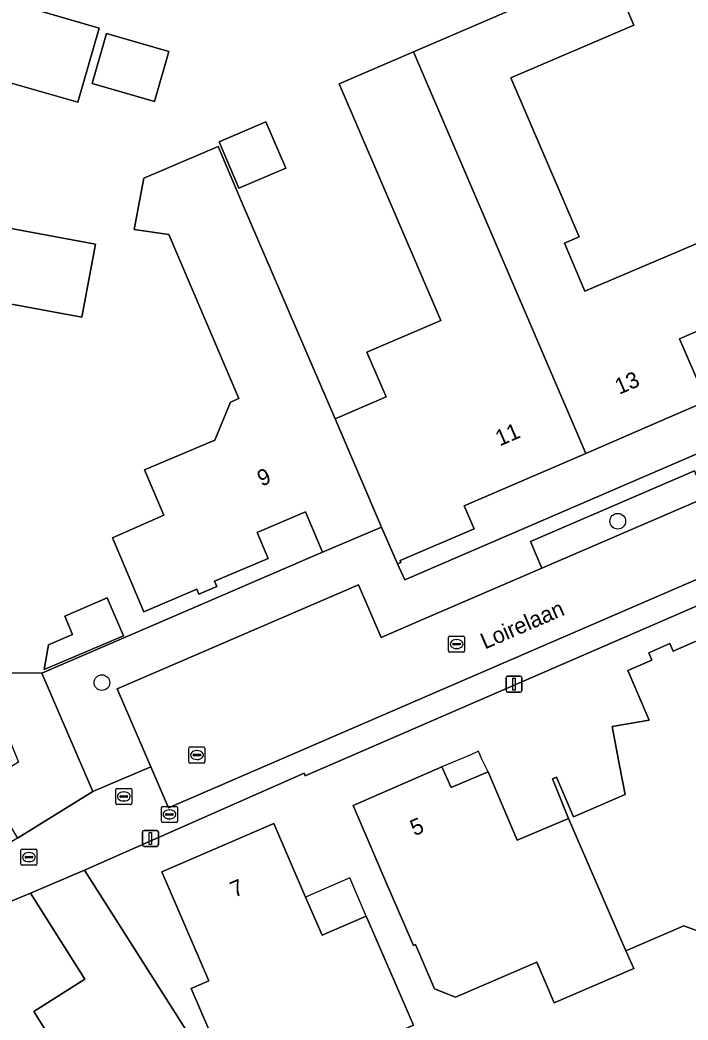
# Model space of a CAD drawing. Extents: x 157767 to 159172, y 387839 to 389425.
# Drawn here: x 158081 to 158122.6, y 388679.6 to 388741.9 of the extents above; entities that cross this region are included whole.
import ezdxf

# ---------------------------------------------------------------- set-up
doc = ezdxf.new("R2010")
doc.units = 0
for name, color, linetype in [('IMGEO_Boom', 7, 'Continuous'), ('IMGEO_Brandkraan', 7, 'Continuous'), ('IMGEO_Erf', 7, 'Continuous'), ('IMGEO_Kolk', 7, 'Continuous'), ('IMGEO_Lichtmast', 7, 'Continuous'), ('IMGEO_Openbare_ruimte_label', 7, 'Continuous'), ('IMGEO_Pand', 7, 'Continuous'), ('IMGEO_Pand_nummerreeks', 7, 'Continuous'), ('IMGEO_Pand_overbouw', 7, 'Continuous'), ('IMGEO_Parkeervlak_open', 7, 'Continuous'), ('IMGEO_Rijbaan_lokaal_open', 7, 'Continuous'), ('IMGEO_Rioolput', 7, 'Continuous'), ('IMGEO_Voetpad_open', 7, 'Continuous')]:
    doc.layers.add(name, color=color, linetype=linetype)

msp = doc.modelspace()

# ---------------------------------------------------------------- linework, layer by layer
at = {"layer": 'IMGEO_Boom'}
for centre in [(158118.262, 388710.655), (158086.105, 388700.597)]:
    msp.add_circle(centre, 0.489, dxfattribs=at)
at = {"layer": 'IMGEO_Brandkraan'}
for p, q in [((158089.813, 388691.961), (158089.813, 388692.813)), ((158089.888, 388692.887), (158090.74, 388692.887)), ((158090.072, 388692.381), (158090.072, 388692.393)), ((158090.115, 388692.43), (158090.513, 388692.43)), ((158090.301, 388692.667), (158090.326, 388692.667)), ((158090.556, 388692.393), (158090.556, 388692.381)), ((158090.814, 388692.813), (158090.814, 388691.961)), ((158090.74, 388691.887), (158089.888, 388691.887)), ((158090.51, 388692.344), (158090.112, 388692.344)), ((158090.324, 388692.107), (158090.299, 388692.107))]:
    msp.add_line(p, q, dxfattribs=at)
for points in [[(158089.813, 388691.961), (158089.813, 388692.813)], [(158089.888, 388692.887), (158090.74, 388692.887)], [(158090.814, 388692.813), (158090.814, 388691.961)], [(158090.74, 388691.887), (158089.888, 388691.887)]]:
    msp.add_lwpolyline(points, dxfattribs=at)
for centre, radius, start, end in [((158089.89, 388692.811), 0.0765, 91.55205, 178.44795), ((158089.89, 388692.811), 0.0765, 91.55205, 178.44795), ((158090.112, 388692.39), 0.0403, 85.87752, 175.75265), ((158090.109, 388692.38), 0.0366, 178.93798, 274.71019), ((158090.513, 388692.387), 0.043, 264.86636, 352.45326), ((158090.517, 388692.392), 0.0386, 1.73085, 96.63898), ((158090.738, 388692.811), 0.0765, 1.55205, 88.44795), ((158090.738, 388692.811), 0.0765, 1.55205, 88.44795), ((158089.89, 388691.963), 0.0765, 181.55205, 268.44795), ((158089.89, 388691.963), 0.0765, 181.55205, 268.44795), ((158090.738, 388691.963), 0.0765, 271.55205, 358.44795), ((158090.738, 388691.963), 0.0765, 271.55205, 358.44795)]:
    msp.add_arc(centre, radius, start, end, dxfattribs=at)
for centre, major_axis, ratio, start_param, end_param in [((158090.3, 388692.387), (-0.387, 0.002), 0.722429, 4.712389, 7.853982), ((158090.325, 388692.387), (-0.39, 0.002), 0.717154, 1.570796, 4.712389)]:
    msp.add_ellipse(centre, major_axis=major_axis, ratio=ratio, start_param=start_param, end_param=end_param, dxfattribs=at)
at = {"layer": 'IMGEO_Erf'}
for points in [[(158117.739, 388745.138), (158119.269, 388741.573), (158111.6, 388738.281), (158115.856, 388728.369), (158114.939, 388727.976), (158116.218, 388724.995), (158123.988, 388728.285), (158125.961, 388723.69), (158122.118, 388722.028), (158123.799, 388718.137), (158121.38, 388717.092), (158116.266, 388714.882), (158111.105, 388712.651), (158108.695, 388711.61), (158109.311, 388710.185), (158104.688, 388708.207), (158104.74, 388708.086), (158104.538, 388707.998), (158104.988, 388707.005), (158155.532, 388728.793), (158156.474, 388731.409), (158148.476, 388750)], [(158100.895, 388737.907), (158105.536, 388739.9), (158110.07, 388741.846), (158112.491, 388742.885)], [(158078.643, 388701.212), (158082.352, 388701.179), (158089.109, 388704.09), (158099.864, 388708.724), (158098.797, 388711.231), (158095.786, 388709.949), (158096.472, 388708.336), (158093.121, 388706.91), (158093.26, 388706.584), (158092.145, 388706.11), (158092.013, 388706.419), (158088.715, 388705.015), (158086.757, 388709.616), (158089.955, 388711.021), (158088.752, 388713.848), (158093.135, 388715.713), (158094.113, 388718.07), (158094.636, 388718.293), (158090.283, 388728.521), (158088.117, 388728.826), (158088.715, 388732.029), (158093.346, 388734), (158094.851, 388730.465), (158100.638, 388717.032), (158103.821, 388718.399), (158102.623, 388721.188), (158107.223, 388723.163), (158100.895, 388737.907)], [(158124.506, 388705.952), (158098.771, 388694.795), (158098.704, 388694.959), (158085.01, 388688.91), (158091.509, 388678.715)], [(158123.726, 388684.941), (158122.386, 388685.45), (158118.771, 388683.89), (158119.254, 388682.78), (158114.293, 388680.646), (158113.207, 388683.171), (158108.155, 388680.998), (158106.841, 388681.521), (158105.655, 388684.277), (158105.518, 388684.218), (158103.746, 388688.338), (158101.767, 388692.936), (158107.303, 388695.343), (158107.881, 388694.066), (158110.173, 388695.046), (158111.985, 388690.78), (158115.18, 388692.14), (158114.187, 388694.593), (158114.445, 388694.704), (158115.499, 388692.24), (158118.718, 388693.616), (158118.373, 388695.432), (158117.913, 388697.858), (158120.209, 388698.259), (158118.883, 388701.343), (158120.395, 388701.997), (158120.196, 388702.454), (158121.516, 388703.024), (158121.713, 388702.565), (158125.29, 388704.111)], [(158085.166, 388674.846), (158081.85, 388680.104), (158085.035, 388682.113), (158081.65, 388687.48), (158078.988, 388686.371), (158068.943, 388680.157), (158069.57, 388679.146), (158073.821, 388681.779), (158076.455, 388677.529)]]:
    msp.add_lwpolyline(points, dxfattribs=at)
for points in [[(158073.565, 388739.944), (158071.86, 388734.03), (158067.254, 388735.368), (158062.452, 388736.763), (158064.588, 388744.125), (158069.289, 388742.786), (158070.191, 388745.965), (158070.768, 388747.997), (158072.64, 388747.466), (158073.044, 388748.889), (158076.781, 388747.828), (158075.789, 388744.331), (158081.72, 388742.6), (158085.94, 388741.382), (158084.606, 388736.762), (158080.38, 388737.98)], [(158085.492, 388737.926), (158086.394, 388741.049), (158090.278, 388739.928), (158089.376, 388736.804)], [(158094.649, 388731.415), (158093.42, 388734.302), (158096.332, 388735.542), (158097.562, 388732.655)], [(158084.862, 388723.375), (158074.95, 388725.205), (158074.636, 388723.504), (158072.511, 388723.897), (158072.164, 388721.947), (158070.4, 388722.259), (158069.578, 388717.73), (158063.701, 388718.771), (158058.777, 388719.644), (158059.718, 388725.009), (158059.233, 388725.097), (158059.43, 388726.184), (158059.91, 388726.139), (158060.281, 388728.104), (158064.478, 388727.37), (158068.338, 388726.695), (158068.912, 388729.966), (158073.83, 388729.06), (158075.984, 388728.664), (158076.171, 388729.677), (158085.7, 388727.918)], [(158087.445, 388703.511), (158082.505, 388701.409), (158082.778, 388702.948), (158084.28, 388703.587), (158083.789, 388704.741), (158086.441, 388705.87)], [(158095.316, 388674.833), (158094.046, 388677.769), (158093.417, 388677.497), (158091.668, 388681.535), (158092.77, 388682.012), (158089.83, 388688.804), (158096.82, 388691.812), (158098.798, 388687.236), (158099.829, 388684.85), (158102.583, 388686.04), (158104.568, 388681.451), (158105.521, 388679.247), (158100.839, 388677.222)]]:
    msp.add_lwpolyline(points, close=True, dxfattribs=at)
at = {"layer": 'IMGEO_Kolk'}
for p, q in [((158107.713, 388702.572), (158107.713, 388703.424)), ((158107.788, 388703.498), (158108.64, 388703.498)), ((158107.972, 388702.992), (158107.972, 388703.004)), ((158108.015, 388703.041), (158108.413, 388703.041)), ((158108.201, 388703.278), (158108.226, 388703.278)), ((158108.456, 388703.004), (158108.456, 388702.992)), ((158108.714, 388703.424), (158108.714, 388702.572)), ((158108.64, 388702.498), (158107.788, 388702.498)), ((158108.41, 388702.955), (158108.012, 388702.955)), ((158108.224, 388702.718), (158108.199, 388702.718)), ((158091.526, 388695.66), (158091.526, 388696.512)), ((158091.601, 388696.586), (158092.453, 388696.586)), ((158091.828, 388696.129), (158092.226, 388696.129)), ((158092.014, 388696.366), (158092.039, 388696.366)), ((158092.527, 388696.512), (158092.527, 388695.66)), ((158092.453, 388695.586), (158091.601, 388695.586)), ((158091.785, 388696.08), (158091.785, 388696.092)), ((158092.223, 388696.043), (158091.825, 388696.043)), ((158092.037, 388695.806), (158092.012, 388695.806)), ((158092.269, 388696.092), (158092.269, 388696.08)), ((158081.053, 388689.296), (158081.053, 388690.148)), ((158081.128, 388690.222), (158081.98, 388690.222)), ((158081.541, 388690.002), (158081.566, 388690.002)), ((158082.054, 388690.148), (158082.054, 388689.296)), ((158081.312, 388689.716), (158081.312, 388689.728)), ((158081.75, 388689.679), (158081.352, 388689.679)), ((158081.355, 388689.765), (158081.753, 388689.765)), ((158081.564, 388689.442), (158081.539, 388689.442)), ((158081.796, 388689.728), (158081.796, 388689.716)), ((158081.98, 388689.222), (158081.128, 388689.222))]:
    msp.add_line(p, q, dxfattribs=at)
for points in [[(158107.713, 388702.572), (158107.713, 388703.424)], [(158107.788, 388703.498), (158108.64, 388703.498)], [(158108.714, 388703.424), (158108.714, 388702.572)], [(158108.64, 388702.498), (158107.788, 388702.498)], [(158091.526, 388695.66), (158091.526, 388696.512)], [(158091.601, 388696.586), (158092.453, 388696.586)], [(158092.527, 388696.512), (158092.527, 388695.66)], [(158092.453, 388695.586), (158091.601, 388695.586)], [(158081.053, 388689.296), (158081.053, 388690.148)], [(158081.128, 388690.222), (158081.98, 388690.222)], [(158082.054, 388690.148), (158082.054, 388689.296)], [(158081.98, 388689.222), (158081.128, 388689.222)]]:
    msp.add_lwpolyline(points, dxfattribs=at)
for centre, radius, start, end in [((158107.79, 388703.422), 0.0765, 91.55205, 178.44795), ((158107.79, 388703.422), 0.0765, 91.55205, 178.44795), ((158108.012, 388703.001), 0.0403, 85.87752, 175.75265), ((158108.009, 388702.991), 0.0366, 178.93798, 274.71019), ((158108.413, 388702.998), 0.043, 264.86636, 352.45326), ((158108.417, 388703.003), 0.0386, 1.73085, 96.63898), ((158108.638, 388703.422), 0.0765, 1.55205, 88.44795), ((158108.638, 388703.422), 0.0765, 1.55205, 88.44795), ((158107.79, 388702.574), 0.0765, 181.55205, 268.44795), ((158107.79, 388702.574), 0.0765, 181.55205, 268.44795), ((158108.638, 388702.574), 0.0765, 271.55205, 358.44795), ((158108.638, 388702.574), 0.0765, 271.55205, 358.44795), ((158091.603, 388696.51), 0.0765, 91.55205, 178.44795), ((158091.603, 388696.51), 0.0765, 91.55205, 178.44795), ((158091.825, 388696.089), 0.0403, 85.87752, 175.75265), ((158092.23, 388696.091), 0.0386, 1.73085, 96.63898), ((158092.451, 388696.51), 0.0765, 1.55205, 88.44795), ((158092.451, 388696.51), 0.0765, 1.55205, 88.44795), ((158091.603, 388695.662), 0.0765, 181.55205, 268.44795), ((158091.603, 388695.662), 0.0765, 181.55205, 268.44795), ((158091.822, 388696.079), 0.0366, 178.93798, 274.71019), ((158092.226, 388696.086), 0.043, 264.86636, 352.45326), ((158092.451, 388695.662), 0.0765, 271.55205, 358.44795), ((158092.451, 388695.662), 0.0765, 271.55205, 358.44795), ((158081.13, 388690.146), 0.0765, 91.55205, 178.44795), ((158081.13, 388690.146), 0.0765, 91.55205, 178.44795), ((158081.978, 388690.146), 0.0765, 1.55205, 88.44795), ((158081.978, 388690.146), 0.0765, 1.55205, 88.44795), ((158081.13, 388689.298), 0.0765, 181.55205, 268.44795), ((158081.13, 388689.298), 0.0765, 181.55205, 268.44795), ((158081.352, 388689.725), 0.0403, 85.87752, 175.75265), ((158081.349, 388689.715), 0.0366, 178.93798, 274.71019), ((158081.753, 388689.722), 0.043, 264.86636, 352.45326), ((158081.757, 388689.727), 0.0386, 1.73085, 96.63898), ((158081.978, 388689.298), 0.0765, 271.55205, 358.44795), ((158081.978, 388689.298), 0.0765, 271.55205, 358.44795)]:
    msp.add_arc(centre, radius, start, end, dxfattribs=at)
for centre, major_axis, ratio, start_param, end_param in [((158108.2, 388702.998), (-0.387, 0.002), 0.722429, 4.712389, 7.853982), ((158108.225, 388702.998), (-0.39, 0.002), 0.717154, 1.570796, 4.712389), ((158092.013, 388696.086), (-0.387, 0.002), 0.722429, 4.712389, 7.853982), ((158092.038, 388696.086), (-0.39, 0.002), 0.717154, 1.570796, 4.712389), ((158081.54, 388689.722), (-0.387, 0.002), 0.722429, 4.712389, 7.853982), ((158081.565, 388689.722), (-0.39, 0.002), 0.717154, 1.570796, 4.712389)]:
    msp.add_ellipse(centre, major_axis=major_axis, ratio=ratio, start_param=start_param, end_param=end_param, dxfattribs=at)
at = {"layer": 'IMGEO_Lichtmast'}
for p, q in [((158111.295, 388700.102), (158111.295, 388700.902)), ((158111.295, 388700.902), (158111.295, 388700.102)), ((158111.395, 388701.002), (158112.185, 388701.002)), ((158112.185, 388701.002), (158111.395, 388701.002)), ((158112.285, 388700.902), (158112.285, 388700.102)), ((158112.285, 388700.102), (158112.285, 388700.902)), ((158112.185, 388700.002), (158111.395, 388700.002)), ((158111.395, 388700.002), (158112.185, 388700.002)), ((158088.633, 388690.49), (158088.633, 388691.29)), ((158088.633, 388691.29), (158088.633, 388690.49)), ((158088.733, 388691.39), (158089.523, 388691.39)), ((158089.523, 388691.39), (158088.733, 388691.39)), ((158089.623, 388691.29), (158089.623, 388690.49)), ((158089.623, 388690.49), (158089.623, 388691.29)), ((158089.523, 388690.39), (158088.733, 388690.39)), ((158088.733, 388690.39), (158089.523, 388690.39))]:
    msp.add_line(p, q, dxfattribs=at)
for points in [[(158111.715, 388700.877), (158111.865, 388700.877), (158111.865, 388700.127), (158111.715, 388700.127), (158111.715, 388700.877)], [(158089.053, 388691.265), (158089.203, 388691.265), (158089.203, 388690.515), (158089.053, 388690.515), (158089.053, 388691.265)]]:
    msp.add_lwpolyline(points, dxfattribs=at)
for centre, start, end in [((158111.395, 388700.902), 90, 180), ((158111.395, 388700.902), 90, 180), ((158112.185, 388700.902), 0, 90), ((158112.185, 388700.902), 360, 90), ((158111.395, 388700.102), 180, 270), ((158111.395, 388700.102), 180, 270), ((158112.185, 388700.102), 270, 0), ((158112.185, 388700.102), 270, 0), ((158088.733, 388691.29), 90, 180), ((158088.733, 388691.29), 90, 180), ((158089.523, 388691.29), 0, 90), ((158089.523, 388691.29), 360, 90), ((158088.733, 388690.49), 180, 270), ((158088.733, 388690.49), 180, 270), ((158089.523, 388690.49), 270, 0), ((158089.523, 388690.49), 270, 0)]:
    msp.add_arc(centre, 0.1, start, end, dxfattribs=at)
at = {"layer": 'IMGEO_Pand'}
for points in [[(158085.94, 388741.382), (158081.72, 388742.6), (158075.789, 388744.331), (158074.991, 388744.564), (158070.191, 388745.965), (158069.289, 388742.786), (158064.588, 388744.125), (158062.452, 388736.763), (158067.254, 388735.368), (158071.86, 388734.03), (158073.565, 388739.944), (158080.38, 388737.98), (158084.606, 388736.762)], [(158117.739, 388745.138), (158112.491, 388742.885), (158110.07, 388741.846), (158105.536, 388739.9), (158116.266, 388714.882), (158121.38, 388717.092), (158123.799, 388718.137), (158122.118, 388722.028), (158125.961, 388723.69), (158123.988, 388728.285), (158116.218, 388724.995), (158114.939, 388727.976), (158115.856, 388728.369), (158111.6, 388738.281), (158119.269, 388741.573)], [(158085.492, 388737.926), (158089.376, 388736.804), (158090.278, 388739.928), (158086.394, 388741.049)], [(158105.536, 388739.9), (158100.895, 388737.907), (158107.223, 388723.163), (158102.623, 388721.188), (158103.821, 388718.399), (158100.638, 388717.032), (158103.54, 388710.289), (158104.538, 388707.998), (158104.74, 388708.086), (158104.688, 388708.207), (158109.311, 388710.185), (158108.695, 388711.61), (158111.105, 388712.651), (158116.266, 388714.882)], [(158093.42, 388734.302), (158094.649, 388731.415), (158097.562, 388732.655), (158096.332, 388735.542)], [(158103.54, 388710.289), (158100.638, 388717.032), (158094.851, 388730.465), (158093.346, 388734), (158088.715, 388732.029), (158088.117, 388728.826), (158090.283, 388728.521), (158094.636, 388718.293), (158094.113, 388718.07), (158093.135, 388715.713), (158088.752, 388713.848), (158089.955, 388711.021), (158086.757, 388709.616), (158088.715, 388705.015), (158092.013, 388706.419), (158092.145, 388706.11), (158093.26, 388706.584), (158093.121, 388706.91), (158096.472, 388708.336), (158095.786, 388709.949), (158098.797, 388711.231), (158099.864, 388708.724)], [(158064.478, 388727.37), (158060.281, 388728.104), (158059.91, 388726.139), (158059.43, 388726.184), (158059.233, 388725.097), (158059.718, 388725.009), (158058.777, 388719.644), (158063.701, 388718.771), (158069.578, 388717.73), (158070.4, 388722.259), (158072.164, 388721.947), (158072.511, 388723.897), (158074.636, 388723.504), (158074.95, 388725.205), (158084.862, 388723.375), (158085.7, 388727.918), (158076.171, 388729.677), (158075.984, 388728.664), (158073.83, 388729.06), (158068.912, 388729.966), (158068.338, 388726.695)], [(158083.789, 388704.741), (158084.28, 388703.587), (158082.778, 388702.948), (158082.505, 388701.409), (158087.445, 388703.511), (158086.441, 388705.87)], [(158118.771, 388683.89), (158122.386, 388685.45), (158123.726, 388684.941), (158124.266, 388686.261), (158126.228, 388687.108), (158125.044, 388693.385), (158129.155, 388695.158), (158125.29, 388704.111), (158121.713, 388702.565), (158121.516, 388703.024), (158120.196, 388702.454), (158120.395, 388701.997), (158118.883, 388701.343), (158120.209, 388698.259), (158117.913, 388697.858), (158118.373, 388695.432), (158118.718, 388693.616), (158115.499, 388692.24), (158114.445, 388694.704), (158114.187, 388694.593), (158115.18, 388692.14)], [(158078.758, 388694.328), (158080.844, 388690.903), (158085.544, 388693.809), (158082.352, 388701.179), (158078.643, 388701.212), (158080.894, 388695.642)], [(158115.18, 388692.14), (158111.985, 388690.78), (158110.173, 388695.046), (158107.881, 388694.066), (158107.303, 388695.343), (158101.767, 388692.936), (158103.746, 388688.338), (158105.518, 388684.218), (158105.655, 388684.277), (158106.841, 388681.521), (158108.155, 388680.998), (158113.207, 388683.171), (158114.293, 388680.646), (158119.254, 388682.78), (158118.771, 388683.89)], [(158093.417, 388677.497), (158094.046, 388677.769), (158095.316, 388674.833), (158100.839, 388677.222), (158105.521, 388679.247), (158104.568, 388681.451), (158102.583, 388686.04), (158099.829, 388684.85), (158098.798, 388687.236), (158096.82, 388691.812), (158089.83, 388688.804), (158092.77, 388682.012), (158091.668, 388681.535)], [(158081.65, 388687.48), (158085.035, 388682.113), (158081.85, 388680.104), (158085.166, 388674.846), (158091.509, 388678.715), (158085.01, 388688.91)]]:
    msp.add_lwpolyline(points, close=True, dxfattribs=at)
at = {"layer": 'IMGEO_Pand_overbouw'}
for points in [[(158107.303, 388695.343), (158107.881, 388694.066), (158110.173, 388695.046), (158109.782, 388695.822), (158109.581, 388696.326), (158109.096, 388696.091)], [(158098.798, 388687.236), (158099.829, 388684.85), (158102.583, 388686.04), (158101.552, 388688.426)]]:
    msp.add_lwpolyline(points, close=True, dxfattribs=at)
at = {"layer": 'IMGEO_Parkeervlak_open'}
msp.add_lwpolyline([(158123.746, 388712.134), (158123.035, 388713.795), (158112.815, 388709.389), (158113.525, 388707.726)], close=True, dxfattribs=at)
at = {"layer": 'IMGEO_Rijbaan_lokaal_open'}
msp.add_lwpolyline([(158211.85, 388745.262), (158209.916, 388749.563), (158209.72, 388750), (158208.536, 388752.656), (158202.38, 388750), (158189.483, 388744.405), (158190.927, 388741.104), (158169.237, 388731.746), (158154.227, 388725.276), (158152.535, 388724.56), (158142.573, 388720.269), (158123.746, 388712.134), (158113.525, 388707.726), (158106.201, 388704.567), (158103.519, 388703.4), (158102.109, 388706.697), (158087.045, 388700.215), (158089.145, 388695.349), (158090.25, 388692.79), (158124.222, 388707.486), (158134.627, 388711.957), (158145.024, 388716.464)], close=True, dxfattribs=at)
at = {"layer": 'IMGEO_Rioolput'}
for p, q in [((158086.966, 388693.076), (158086.966, 388693.928)), ((158087.041, 388694.002), (158087.893, 388694.002)), ((158087.454, 388693.782), (158087.479, 388693.782)), ((158087.967, 388693.928), (158087.967, 388693.076)), ((158087.893, 388693.002), (158087.041, 388693.002)), ((158087.225, 388693.496), (158087.225, 388693.508)), ((158087.663, 388693.459), (158087.265, 388693.459)), ((158087.268, 388693.545), (158087.666, 388693.545)), ((158087.477, 388693.222), (158087.452, 388693.222)), ((158087.709, 388693.508), (158087.709, 388693.496))]:
    msp.add_line(p, q, dxfattribs=at)
for points in [[(158086.966, 388693.076), (158086.966, 388693.928)], [(158087.041, 388694.002), (158087.893, 388694.002)], [(158087.967, 388693.928), (158087.967, 388693.076)], [(158087.893, 388693.002), (158087.041, 388693.002)]]:
    msp.add_lwpolyline(points, dxfattribs=at)
for centre, radius, start, end in [((158087.043, 388693.926), 0.0765, 91.55205, 178.44795), ((158087.043, 388693.926), 0.0765, 91.55205, 178.44795), ((158087.891, 388693.926), 0.0765, 1.55205, 88.44795), ((158087.891, 388693.926), 0.0765, 1.55205, 88.44795), ((158087.043, 388693.078), 0.0765, 181.55205, 268.44795), ((158087.043, 388693.078), 0.0765, 181.55205, 268.44795), ((158087.265, 388693.505), 0.0403, 85.87752, 175.75265), ((158087.262, 388693.495), 0.0366, 178.93798, 274.71019), ((158087.666, 388693.502), 0.043, 264.86636, 352.45326), ((158087.67, 388693.507), 0.0386, 1.73085, 96.63898), ((158087.891, 388693.078), 0.0765, 271.55205, 358.44795), ((158087.891, 388693.078), 0.0765, 271.55205, 358.44795)]:
    msp.add_arc(centre, radius, start, end, dxfattribs=at)
for centre, major_axis, ratio, start_param, end_param in [((158087.453, 388693.502), (-0.387, 0.002), 0.722429, 4.712389, 7.853982), ((158087.478, 388693.502), (-0.39, 0.002), 0.717154, 1.570796, 4.712389)]:
    msp.add_ellipse(centre, major_axis=major_axis, ratio=ratio, start_param=start_param, end_param=end_param, dxfattribs=at)
at = {"layer": 'IMGEO_Voetpad_open'}
for points in [[(158087.045, 388700.215), (158102.109, 388706.697), (158103.519, 388703.4), (158106.201, 388704.567), (158113.525, 388707.726), (158112.815, 388709.389), (158123.035, 388713.795), (158123.746, 388712.134), (158142.573, 388720.269), (158141.87, 388721.923), (158151.809, 388726.202), (158152.535, 388724.56), (158154.227, 388725.276), (158155.532, 388728.793), (158104.988, 388707.005), (158104.538, 388707.998), (158103.54, 388710.289), (158099.864, 388708.724), (158089.109, 388704.09), (158082.352, 388701.179), (158085.544, 388693.809), (158089.145, 388695.349)], [(158098.704, 388694.959), (158098.771, 388694.795), (158124.506, 388705.952), (158134.614, 388710.329), (158136.456, 388711.226), (158134.627, 388711.957), (158124.222, 388707.486), (158090.25, 388692.79), (158089.145, 388695.349), (158085.544, 388693.809), (158080.844, 388690.903), (158064.654, 388680.973), (158056.692, 388676.089), (158058.217, 388673.595), (158061.971, 388675.839), (158068.943, 388680.157), (158078.988, 388686.371), (158081.65, 388687.48), (158085.01, 388688.91)]]:
    msp.add_lwpolyline(points, close=True, dxfattribs=at)

# ---------------------------------------------------------------- texts
at = {"layer": 'IMGEO_Openbare_ruimte_label'}
msp.add_text('Loirelaan', height=1, rotation=23.38664, dxfattribs=at).set_placement((158109.977, 388702.656))
at = {"layer": 'IMGEO_Pand_nummerreeks'}
for s, rotation, p in [('13', 23.37095, (158118.348, 388718.526)), ('11', 23.37095, (158110.901, 388715.309)), ('9', 23.06295, (158096.051, 388712.801)), ('5', 23.49894, (158105.59, 388691.022)), ('7', 23.28361, (158094.369, 388687.186))]:
    msp.add_text(s, height=1, rotation=rotation, dxfattribs=at).set_placement(p)

doc.saveas('drawing.dxf')
